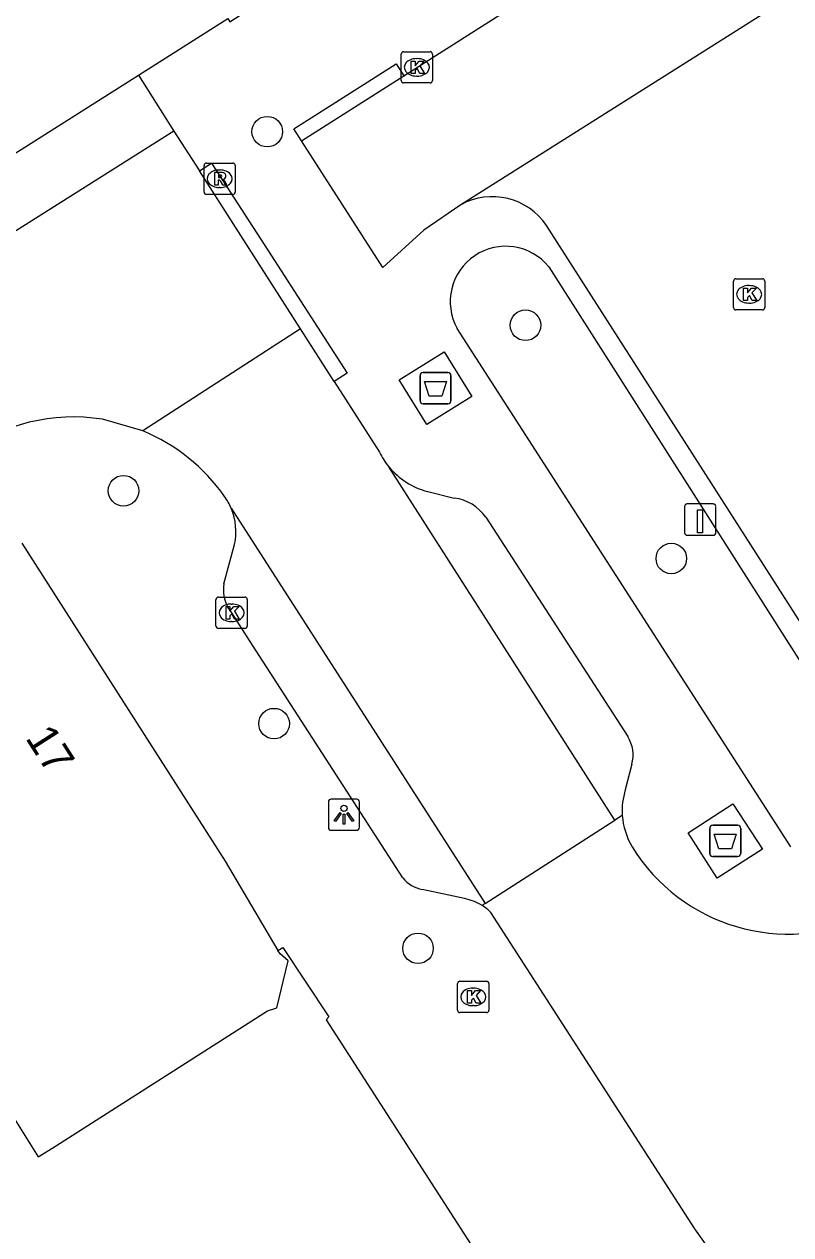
# Model space of a CAD drawing. Extents: x 160664 to 161506, y 382245 to 383288.
# Drawn here: x 160784.07 to 160808.6, y 383155.26 to 383193.99 of the extents above; entities that cross this region are included whole.
import ezdxf

# ---------------------------------------------------------------- set-up
doc = ezdxf.new("R2010")
doc.units = 0
for name, color, linetype in [('IMGEO_Afval_apart_plaats', 7, 'Continuous'), ('IMGEO_Boom', 7, 'Continuous'), ('IMGEO_Kolk', 7, 'Continuous'), ('IMGEO_Laadpaal', 7, 'Continuous'), ('IMGEO_Lichtpunt', 7, 'Continuous'), ('IMGEO_Pand', 7, 'Continuous'), ('IMGEO_Pand_nummerreeks', 7, 'Continuous'), ('IMGEO_Rijbaan_lokaal_gesloten', 7, 'Continuous'), ('IMGEO_Rijbaan_lokaal_open', 7, 'Continuous'), ('IMGEO_Rioolput', 7, 'Continuous'), ('IMGEO_Voetpad_gesloten', 7, 'Continuous'), ('IMGEO_Voetpad_open', 7, 'Continuous')]:
    doc.layers.add(name, color=color, linetype=linetype)

msp = doc.modelspace()

# ---------------------------------------------------------------- linework, layer by layer
at = {"layer": 'IMGEO_Afval_apart_plaats'}
for p, q in [((160796.738, 383181.944), (160796.738, 383182.744)), ((160796.738, 383182.744), (160796.738, 383181.944)), ((160796.838, 383182.844), (160797.628, 383182.844)), ((160797.628, 383182.844), (160796.838, 383182.844)), ((160797.728, 383182.744), (160797.728, 383181.944)), ((160797.728, 383181.944), (160797.728, 383182.744)), ((160797.628, 383181.844), (160796.838, 383181.844)), ((160796.838, 383181.844), (160797.628, 383181.844)), ((160806.005, 383167.458), (160806.005, 383168.258)), ((160806.005, 383168.258), (160806.005, 383167.458)), ((160806.105, 383168.358), (160806.895, 383168.358)), ((160806.895, 383168.358), (160806.105, 383168.358)), ((160806.995, 383168.258), (160806.995, 383167.458)), ((160806.995, 383167.458), (160806.995, 383168.258)), ((160806.895, 383167.358), (160806.105, 383167.358)), ((160806.105, 383167.358), (160806.895, 383167.358))]:
    msp.add_line(p, q, dxfattribs=at)
for points in [[(160796.881, 383182.558), (160797.585, 383182.558), (160797.436, 383182.088), (160797.03, 383182.088), (160796.881, 383182.558)], [(160806.148, 383168.072), (160806.852, 383168.072), (160806.703, 383167.602), (160806.297, 383167.602), (160806.148, 383168.072)]]:
    msp.add_lwpolyline(points, dxfattribs=at)
for centre, start, end in [((160796.838, 383182.744), 90, 180), ((160796.838, 383182.744), 90, 180), ((160797.628, 383182.744), 0, 90), ((160797.628, 383182.744), 360, 90), ((160796.838, 383181.944), 180, 270), ((160796.838, 383181.944), 180, 270), ((160797.628, 383181.944), 270, 0), ((160797.628, 383181.944), 270, 0), ((160806.105, 383168.258), 90, 180), ((160806.105, 383168.258), 90, 180), ((160806.895, 383168.258), 0, 90), ((160806.895, 383168.258), 360, 90), ((160806.105, 383167.458), 180, 270), ((160806.105, 383167.458), 180, 270), ((160806.895, 383167.458), 270, 0), ((160806.895, 383167.458), 270, 0)]:
    msp.add_arc(centre, 0.1, start, end, dxfattribs=at)
at = {"layer": 'IMGEO_Boom'}
for centre in [(160791.85, 383190.55), (160800.11, 383184.356), (160787.252, 383179.062), (160804.776, 383176.895), (160792.068, 383171.611), (160796.673, 383164.423)]:
    msp.add_circle(centre, 0.489, dxfattribs=at)
at = {"layer": 'IMGEO_Kolk'}
for p, q in [((160796.135, 383192.182), (160796.135, 383193.034)), ((160796.21, 383193.108), (160797.062, 383193.108)), ((160797.136, 383193.034), (160797.136, 383192.182)), ((160796.623, 383192.888), (160796.648, 383192.888)), ((160796.646, 383192.328), (160796.621, 383192.328)), ((160797.062, 383192.108), (160796.21, 383192.108)), ((160806.765, 383184.92), (160806.765, 383185.772)), ((160806.84, 383185.846), (160807.692, 383185.846)), ((160807.253, 383185.626), (160807.278, 383185.626)), ((160807.766, 383185.772), (160807.766, 383184.92)), ((160807.692, 383184.846), (160806.84, 383184.846)), ((160807.276, 383185.066), (160807.251, 383185.066)), ((160790.21, 383174.732), (160790.21, 383175.584)), ((160790.285, 383175.658), (160791.137, 383175.658)), ((160791.211, 383175.584), (160791.211, 383174.732)), ((160790.698, 383175.438), (160790.723, 383175.438)), ((160790.721, 383174.878), (160790.696, 383174.878)), ((160791.137, 383174.658), (160790.285, 383174.658)), ((160797.939, 383162.442), (160797.939, 383163.294)), ((160798.014, 383163.368), (160798.866, 383163.368)), ((160798.94, 383163.294), (160798.94, 383162.442)), ((160798.427, 383163.148), (160798.452, 383163.148)), ((160798.45, 383162.588), (160798.425, 383162.588)), ((160798.866, 383162.368), (160798.014, 383162.368))]:
    msp.add_line(p, q, dxfattribs=at)
for points in [[(160796.135, 383192.182), (160796.135, 383193.034)], [(160796.21, 383193.108), (160797.062, 383193.108)], [(160797.136, 383193.034), (160797.136, 383192.182)], [(160796.456, 383192.808), (160796.579, 383192.808), (160796.579, 383192.657), (160796.709, 383192.808), (160796.873, 383192.808), (160796.727, 383192.657), (160796.88, 383192.408), (160796.728, 383192.408), (160796.643, 383192.572), (160796.579, 383192.505), (160796.579, 383192.408), (160796.456, 383192.408), (160796.456, 383192.808)], [(160797.062, 383192.108), (160796.21, 383192.108)], [(160806.765, 383184.92), (160806.765, 383185.772)], [(160806.84, 383185.846), (160807.692, 383185.846)], [(160807.766, 383185.772), (160807.766, 383184.92)], [(160807.086, 383185.546), (160807.209, 383185.546), (160807.209, 383185.395), (160807.339, 383185.546), (160807.503, 383185.546), (160807.357, 383185.395), (160807.51, 383185.146), (160807.358, 383185.146), (160807.273, 383185.31), (160807.209, 383185.243), (160807.209, 383185.146), (160807.086, 383185.146), (160807.086, 383185.546)], [(160807.692, 383184.846), (160806.84, 383184.846)], [(160790.21, 383174.732), (160790.21, 383175.584)], [(160790.285, 383175.658), (160791.137, 383175.658)], [(160791.211, 383175.584), (160791.211, 383174.732)], [(160790.531, 383175.358), (160790.654, 383175.358), (160790.654, 383175.207), (160790.784, 383175.358), (160790.948, 383175.358), (160790.802, 383175.207), (160790.955, 383174.958), (160790.803, 383174.958), (160790.718, 383175.122), (160790.654, 383175.055), (160790.654, 383174.958), (160790.531, 383174.958), (160790.531, 383175.358)], [(160791.137, 383174.658), (160790.285, 383174.658)], [(160797.939, 383162.442), (160797.939, 383163.294)], [(160798.014, 383163.368), (160798.866, 383163.368)], [(160798.94, 383163.294), (160798.94, 383162.442)], [(160798.26, 383163.068), (160798.383, 383163.068), (160798.383, 383162.917), (160798.513, 383163.068), (160798.677, 383163.068), (160798.531, 383162.917), (160798.684, 383162.668), (160798.532, 383162.668), (160798.447, 383162.832), (160798.383, 383162.765), (160798.383, 383162.668), (160798.26, 383162.668), (160798.26, 383163.068)], [(160798.866, 383162.368), (160798.014, 383162.368)]]:
    msp.add_lwpolyline(points, dxfattribs=at)
for centre, start, end in [((160796.212, 383193.032), 91.552, 178.448), ((160796.212, 383193.032), 91.552, 178.448), ((160797.06, 383193.032), 1.552, 88.448), ((160797.06, 383193.032), 1.552, 88.448), ((160796.212, 383192.184), 181.552, 268.448), ((160796.212, 383192.184), 181.552, 268.448), ((160797.06, 383192.184), 271.552, 358.448), ((160797.06, 383192.184), 271.552, 358.448), ((160806.842, 383185.77), 91.552, 178.448), ((160806.842, 383185.77), 91.552, 178.448), ((160807.69, 383185.77), 1.552, 88.448), ((160807.69, 383185.77), 1.552, 88.448), ((160806.842, 383184.922), 181.552, 268.448), ((160806.842, 383184.922), 181.552, 268.448), ((160807.69, 383184.922), 271.552, 358.448), ((160807.69, 383184.922), 271.552, 358.448), ((160790.287, 383175.582), 91.552, 178.448), ((160790.287, 383175.582), 91.552, 178.448), ((160791.135, 383175.582), 1.552, 88.448), ((160791.135, 383175.582), 1.552, 88.448), ((160790.287, 383174.734), 181.552, 268.448), ((160790.287, 383174.734), 181.552, 268.448), ((160791.135, 383174.734), 271.552, 358.448), ((160791.135, 383174.734), 271.552, 358.448), ((160798.016, 383163.292), 91.552, 178.448), ((160798.016, 383163.292), 91.552, 178.448), ((160798.864, 383163.292), 1.552, 88.448), ((160798.864, 383163.292), 1.552, 88.448), ((160798.016, 383162.444), 181.552, 268.448), ((160798.016, 383162.444), 181.552, 268.448), ((160798.864, 383162.444), 271.552, 358.448), ((160798.864, 383162.444), 271.552, 358.448)]:
    msp.add_arc(centre, 0.0765, start, end, dxfattribs=at)
for centre, major_axis, ratio, start_param, end_param in [((160796.622, 383192.608), (-0.387, 0.002), 0.722429, 4.712389, 7.853982), ((160796.647, 383192.608), (-0.39, 0.002), 0.717154, 1.570796, 4.712389), ((160807.252, 383185.346), (-0.387, 0.002), 0.722429, 4.712389, 7.853982), ((160807.277, 383185.346), (-0.39, 0.002), 0.717154, 1.570796, 4.712389), ((160790.697, 383175.158), (-0.387, 0.002), 0.722429, 4.712389, 7.853982), ((160790.722, 383175.158), (-0.39, 0.002), 0.717154, 1.570796, 4.712389), ((160798.426, 383162.868), (-0.387, 0.002), 0.722429, 4.712389, 7.853982), ((160798.451, 383162.868), (-0.39, 0.002), 0.717154, 1.570796, 4.712389)]:
    msp.add_ellipse(centre, major_axis=major_axis, ratio=ratio, start_param=start_param, end_param=end_param, dxfattribs=at)
at = {"layer": 'IMGEO_Laadpaal'}
for p, q in [((160805.201, 383178.554), (160805.201, 383177.713)), ((160805.201, 383178.554), (160805.201, 383177.713)), ((160806.117, 383178.638), (160805.276, 383178.638)), ((160806.117, 383178.638), (160805.276, 383178.638)), ((160806.201, 383177.722), (160806.201, 383178.563)), ((160806.201, 383177.722), (160806.201, 383178.563)), ((160805.285, 383177.638), (160806.126, 383177.638)), ((160805.285, 383177.638), (160806.126, 383177.638))]:
    msp.add_line(p, q, dxfattribs=at)
msp.add_lwpolyline([(160805.616, 383178.451), (160805.776, 383178.451), (160805.776, 383177.718), (160805.616, 383177.718), (160805.616, 383178.451)], dxfattribs=at)
for centre, start, end in [((160805.279, 383178.56), 92.4484, 184.2845), ((160805.279, 383178.56), 92.4484, 184.2845), ((160806.123, 383178.56), 2.4484, 94.2845), ((160806.123, 383178.56), 2.4484, 94.2845), ((160805.279, 383177.716), 182.4484, 274.2845), ((160805.279, 383177.716), 182.4484, 274.2845), ((160806.123, 383177.716), 272.4484, 4.2845), ((160806.123, 383177.716), 272.4484, 4.2845)]:
    msp.add_arc(centre, 0.0779, start, end, dxfattribs=at)
at = {"layer": 'IMGEO_Lichtpunt'}
for p, q in [((160793.805, 383169.102), (160793.805, 383168.295)), ((160793.805, 383169.102), (160793.805, 383168.295)), ((160794.707, 383169.197), (160793.899, 383169.197)), ((160794.707, 383169.197), (160793.899, 383169.197)), ((160794.801, 383168.295), (160794.801, 383169.102)), ((160794.801, 383168.295), (160794.801, 383169.102)), ((160793.899, 383168.201), (160794.707, 383168.201)), ((160793.899, 383168.201), (160794.707, 383168.201))]:
    msp.add_line(p, q, dxfattribs=at)
for points in [[(160794.179, 383168.766), (160794.218, 383168.738), (160794.03, 383168.476), (160793.992, 383168.503), (160794.179, 383168.766)], [(160794.281, 383168.718), (160794.328, 383168.718), (160794.328, 383168.396), (160794.281, 383168.396), (160794.281, 383168.718)], [(160794.391, 383168.738), (160794.429, 383168.765), (160794.616, 383168.503), (160794.577, 383168.475), (160794.391, 383168.738)]]:
    msp.add_lwpolyline(points, dxfattribs=at)
msp.add_circle((160794.304, 383168.9), 0.0994, dxfattribs=at)
for centre, start, end in [((160793.899, 383169.102), 90, 180), ((160793.899, 383169.102), 90, 180), ((160794.707, 383169.102), 0, 90), ((160794.707, 383169.102), 0, 90), ((160793.899, 383168.295), 180, 270), ((160793.899, 383168.295), 180, 270), ((160794.707, 383168.295), 270, 0), ((160794.707, 383168.295), 270, 360)]:
    msp.add_arc(centre, 0.0946, start, end, dxfattribs=at)
at = {"layer": 'IMGEO_Pand'}
for points in [[(160784.001, 383177.386), (160790.505, 383167.212), (160792.193, 383164.355)], [(160765.928, 383165.817), (160768.259, 383162.105), (160771.518, 383157.032), (160781.101, 383163.193), (160782.701, 383160.649), (160784.524, 383157.749), (160784.988, 383158.041), (160791.86, 383162.427), (160792.16, 383162.515), (160792.517, 383164.025), (160792.265, 383164.241), (160792.193, 383164.355)]]:
    msp.add_lwpolyline(points, dxfattribs=at)
at = {"layer": 'IMGEO_Rijbaan_lokaal_gesloten'}
for points in [[(160796.215, 383192.339), (160809.966, 383201.081)], [(160812.384, 383197.277), (160798.038, 383188.212)], [(160792.947, 383190.262), (160796.215, 383192.339)], [(160798.038, 383188.212), (160796.863, 383187.404), (160795.551, 383186.201), (160792.947, 383190.262)]]:
    msp.add_lwpolyline(points, dxfattribs=at)
at = {"layer": 'IMGEO_Rijbaan_lokaal_open'}
for points in [[(160788.862, 383190.569), (160779.683, 383184.772), (160777.448, 383183.361), (160758.342, 383171.276), (160738.728, 383158.856), (160738.179, 383158.496)], [(160788.862, 383190.569), (160789.679, 383189.292)], [(160792.914, 383184.239), (160789.679, 383189.292)], [(160792.914, 383184.239), (160787.866, 383180.98)], [(160793.993, 383182.555), (160792.914, 383184.239)], [(160793.993, 383182.555), (160795.438, 383180.298)], [(160787.866, 383180.98), (160786.581, 383181.35)], [(160802.973, 383168.525), (160795.741, 383179.828)], [(160790.696, 383178.501), (160798.82, 383165.859)], [(160803.207, 383168.675), (160802.973, 383168.525)], [(160798.82, 383165.859), (160802.973, 383168.525)], [(160798.82, 383165.859), (160798.721, 383165.795)], [(160808.268, 383151.222), (160805.814, 383155.045), (160805.524, 383155.451), (160799.007, 383165.568)]]:
    msp.add_lwpolyline(points, dxfattribs=at)
for centre, radius, start, end in [((160785.651, 383175.382), 6.04, 81.1421, 126.1061), ((160785.502, 383175.351), 6.106, 35.2683, 67.2204), ((160797.608, 383181.364), 2.418, 206.1677, 219.4505), ((160788.898, 383177.745), 1.95, 22.8131, 35.4516), ((160805.498, 383168.839), 2.297, 184.0831, 210.5469), ((160808.521, 383170.752), 5.874, 211.6355, 295.4973), ((160797.788, 383164.326), 1.74, 45.5378, 57.5837)]:
    msp.add_arc(centre, radius, start, end, dxfattribs=at)
at = {"layer": 'IMGEO_Rioolput'}
for p, q in [((160789.902, 383189.544), (160790.754, 383189.544)), ((160789.827, 383188.618), (160789.827, 383189.47)), ((160790.315, 383189.324), (160790.34, 383189.324)), ((160790.828, 383189.47), (160790.828, 383188.618)), ((160790.338, 383188.764), (160790.313, 383188.764)), ((160790.754, 383188.544), (160789.902, 383188.544))]:
    msp.add_line(p, q, dxfattribs=at)
for points in [[(160789.902, 383189.544), (160790.754, 383189.544)], [(160789.827, 383188.618), (160789.827, 383189.47)], [(160790.416, 383189.242), (160790.164, 383189.244), (160790.164, 383188.844)], [(160790.342, 383189.163), (160790.288, 383189.163), (160790.288, 383189.082)], [(160790.828, 383189.47), (160790.828, 383188.618)], [(160790.164, 383188.844), (160790.288, 383188.844), (160790.288, 383189.006), (160790.299, 383189.006)], [(160790.288, 383189.082), (160790.34, 383189.082)], [(160790.346, 383188.977), (160790.417, 383188.844), (160790.557, 383188.844), (160790.492, 383188.97)], [(160790.754, 383188.544), (160789.902, 383188.544)]]:
    msp.add_lwpolyline(points, dxfattribs=at)
for centre, radius, start, end in [((160789.904, 383189.468), 0.0765, 91.552, 178.448), ((160789.904, 383189.468), 0.0765, 91.552, 178.448), ((160790.752, 383189.468), 0.0765, 1.552, 88.448), ((160790.752, 383189.468), 0.0765, 1.552, 88.448), ((160790.348, 383189.067), 0.0964, 77.0061, 93.1865), ((160790.362, 383189.124), 0.0378, 276.6634, 79.6772), ((160790.415, 383189.132), 0.109, 350.3612, 89.416), ((160790.413, 383189.132), 0.112, 277.5842, 350.9817), ((160790.298, 383188.953), 0.0533, 26.0293, 88.6989), ((160790.324, 383189.271), 0.19, 274.7715, 282.9687), ((160790.397, 383188.917), 0.108, 29.5134, 73.7905), ((160789.904, 383188.62), 0.0765, 181.552, 268.448), ((160789.904, 383188.62), 0.0765, 181.552, 268.448), ((160790.752, 383188.62), 0.0765, 271.552, 358.448), ((160790.752, 383188.62), 0.0765, 271.552, 358.448)]:
    msp.add_arc(centre, radius, start, end, dxfattribs=at)
for centre, major_axis, ratio, start_param, end_param in [((160790.314, 383189.044), (-0.387, 0.002), 0.722429, 4.712389, 7.853982), ((160790.339, 383189.044), (-0.39, 0.002), 0.717154, 1.570796, 4.712389)]:
    msp.add_ellipse(centre, major_axis=major_axis, ratio=ratio, start_param=start_param, end_param=end_param, dxfattribs=at)
at = {"layer": 'IMGEO_Voetpad_gesloten'}
for points in [[(160797.506, 383183.506), (160798.396, 383182.074), (160796.96, 383181.182), (160796.07, 383182.615), (160797.506, 383183.506)], [(160806.749, 383169.046), (160807.69, 383167.6), (160806.239, 383166.672), (160805.317, 383168.114), (160806.749, 383169.046)]]:
    msp.add_lwpolyline(points, dxfattribs=at)
at = {"layer": 'IMGEO_Voetpad_open'}
for points in [[(160787.728, 383192.359), (160790.588, 383194.169), (160790.653, 383194.068), (160791.019, 383194.303), (160790.91, 383194.473), (160793.433, 383196.036), (160793.515, 383195.909), (160793.875, 383196.14), (160793.972, 383196.198)], [(160792.947, 383190.262), (160792.705, 383190.642), (160795.973, 383192.72), (160796.215, 383192.339)], [(160730.374, 383156.128), (160757.849, 383173.421), (160766.092, 383178.668), (160766.151, 383178.573), (160766.522, 383178.802), (160769.404, 383180.67), (160769.35, 383180.762), (160772.211, 383182.539), (160787.728, 383192.359)], [(160787.728, 383192.359), (160788.862, 383190.569)], [(160789.679, 383189.292), (160790.067, 383189.542), (160791.865, 383186.756), (160794.405, 383182.821), (160793.993, 383182.555)], [(160817.688, 383174.203), (160811.908, 383170.165), (160800.785, 383187.545)], [(160800.857, 383186.225), (160811.57, 383169.401)], [(160808.598, 383167.667), (160797.925, 383184.25)], [(160796.982, 383179.039), (160797.834, 383178.829)], [(160798.841, 383178.214), (160803.382, 383171.199)], [(160790.465, 383176.083), (160790.804, 383177.346)], [(160796.192, 383166.674), (160791.377, 383174.123), (160790.712, 383175.158), (160790.592, 383175.338)], [(160803.515, 383170.311), (160803.305, 383169.497)], [(160798.157, 383166.015), (160796.807, 383166.303)], [(160792.193, 383164.355), (160792.343, 383164.447), (160793.824, 383162.23), (160793.732, 383162.132), (160798.946, 383154.044), (160798.64, 383153.847)]]:
    msp.add_lwpolyline(points, dxfattribs=at)
for centre, radius, start, end in [((160799.047, 383186.377), 2.094, 33.8981, 118.8062), ((160799.477, 383185.109), 1.774, 38.9572, 208.9713), ((160797.573, 383181.34), 2.376, 219.5228, 255.5827), ((160797.65, 383177.395), 1.445, 34.4973, 82.6758), ((160788.921, 383177.752), 1.926, 347.8167, 22.8673), ((160791.508, 383175.877), 1.063, 168.8432, 210.5052), ((160802.441, 383170.604), 1.113, 344.7345, 32.3018), ((160805.456, 383168.824), 2.254, 162.6211, 183.7813), ((160796.995, 383167.31), 1.024, 218.3734, 259.4255), ((160797.851, 383164.398), 1.645, 58.0888, 79.2926)]:
    msp.add_arc(centre, radius, start, end, dxfattribs=at)

# ---------------------------------------------------------------- texts
at = {"layer": 'IMGEO_Pand_nummerreeks'}
msp.add_text('17', height=1, rotation=302.5896, dxfattribs=at).set_placement((160784.094, 383171.152))

doc.saveas('drawing.dxf')
